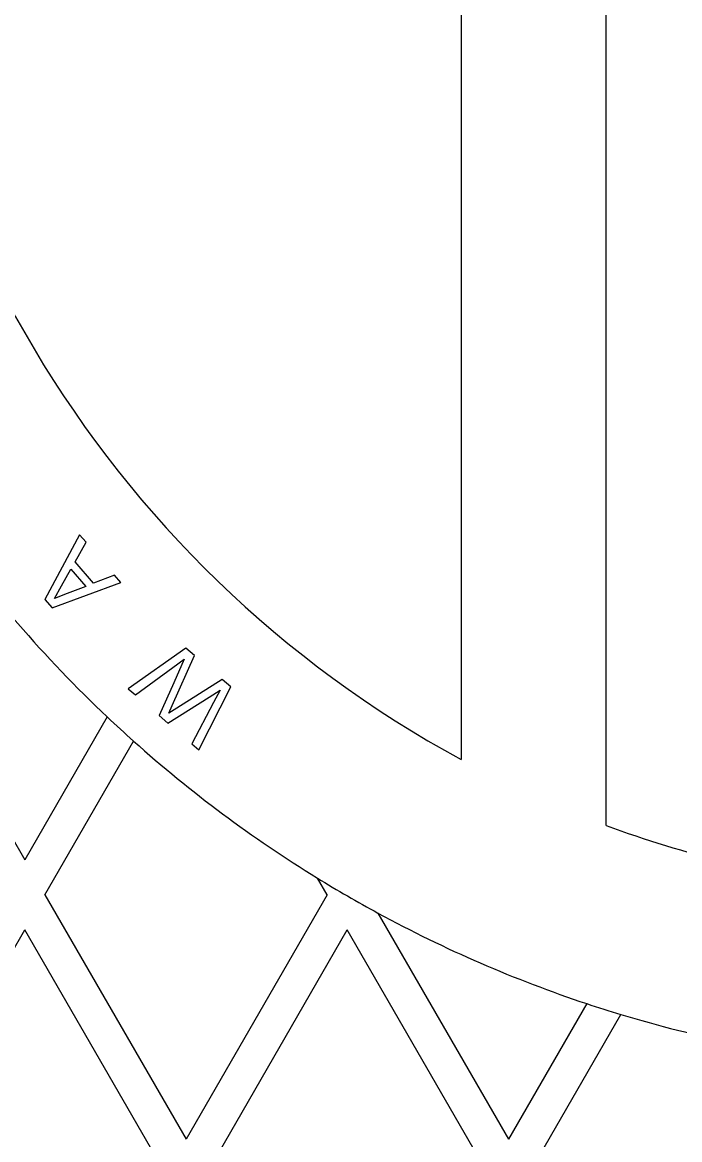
# Model space of a CAD drawing. Extents: x 99862 to 103151, y 100000 to 105076.
# Drawn here: x 100388.2 to 100405.86, y 101727.58 to 101757.58 of the extents above; entities that cross this region are included whole.
import ezdxf

# ---------------------------------------------------------------- set-up
doc = ezdxf.new("R2010")
doc.units = 0
for name, color, linetype in [('Level 10', 7, 'Continuous'), ('Level 11', 7, 'Continuous'), ('Level 12', 7, 'Continuous'), ('Level 19', 7, 'Continuous')]:
    doc.layers.add(name, color=color, linetype=linetype)

msp = doc.modelspace()

# ---------------------------------------------------------------- linework, layer by layer
at = {"layer": 'Level 10'}
msp.add_circle((100379.544, 101764.153), 90, dxfattribs=at)
at = {"layer": 'Level 11'}
for radius in [95.156, 94.688]:
    msp.add_circle((100379.544, 101764.153), radius, dxfattribs=at)
msp.add_arc((100379.544, 101764.153), 88.781, 186.72365, 293.27635, dxfattribs=at)
at = {"layer": 'Level 12'}
for p, q in [((100384.48, 101741.653), (100388.269, 101735.09)), ((100384.48, 101741.653), (100388.269, 101735.09)), ((100390.485, 101738.929), (100388.269, 101735.09)), ((100390.485, 101738.929), (100388.269, 101735.09)), ((100390.485, 101738.929), (100390.485, 101738.929)), ((100390.485, 101738.929), (100390.485, 101738.929)), ((100388.81, 101734.153), (100391.192, 101738.279)), ((100388.81, 101734.153), (100391.192, 101738.279)), ((100391.192, 101738.279), (100391.192, 101738.279)), ((100391.192, 101738.279), (100391.192, 101738.279)), ((100388.269, 101735.09), (100388.269, 101735.09)), ((100396.388, 101734.153), (100396.127, 101734.604)), ((100396.388, 101734.153), (100396.127, 101734.604)), ((100396.127, 101734.604), (100396.127, 101734.604)), ((100396.127, 101734.604), (100396.127, 101734.604)), ((100388.81, 101734.153), (100392.599, 101727.59)), ((100388.81, 101734.153), (100392.599, 101727.59)), ((100388.81, 101734.153), (100388.81, 101734.153)), ((100396.388, 101734.153), (100392.599, 101727.59)), ((100396.388, 101734.153), (100392.599, 101727.59)), ((100396.388, 101734.153), (100396.388, 101734.153)), ((100397.752, 101733.665), (100401.259, 101727.59)), ((100397.752, 101733.665), (100401.259, 101727.59)), ((100397.752, 101733.665), (100397.752, 101733.665)), ((100397.752, 101733.665), (100397.752, 101733.665)), ((100384.48, 101726.653), (100388.269, 101733.215)), ((100384.48, 101726.653), (100388.269, 101733.215)), ((100392.058, 101726.653), (100388.269, 101733.215)), ((100392.058, 101726.653), (100388.269, 101733.215)), ((100388.269, 101733.215), (100388.269, 101733.215)), ((100393.14, 101726.653), (100396.929, 101733.215)), ((100393.14, 101726.653), (100396.929, 101733.215)), ((100400.718, 101726.653), (100396.929, 101733.215)), ((100400.718, 101726.653), (100396.929, 101733.215)), ((100396.929, 101733.215), (100396.929, 101733.215)), ((100403.363, 101731.234), (100401.259, 101727.59)), ((100403.363, 101731.234), (100401.259, 101727.59)), ((100403.363, 101731.234), (100403.363, 101731.234)), ((100403.363, 101731.234), (100403.363, 101731.234)), ((100401.8, 101726.653), (100404.278, 101730.944)), ((100401.8, 101726.653), (100404.278, 101730.944)), ((100404.278, 101730.944), (100404.278, 101730.944)), ((100404.278, 101730.944), (100404.278, 101730.944)), ((100392.599, 101727.59), (100392.599, 101727.59)), ((100401.259, 101727.59), (100401.259, 101727.59))]:
    msp.add_line(p, q, dxfattribs=at)
msp.add_circle((100379.544, 101764.153), 93.75, dxfattribs=at)
for centre, radius, start, end in [((100379.609, 101764.153), 85.312, 188.69723, 293.87023), ((100414.296, 101764.153), 34.688, 215.1604, 226.6505), ((100414.296, 101764.153), 34.688, 226.6505, 228.237), ((100414.296, 101764.153), 34.688, 228.237, 238.4132), ((100414.296, 101764.153), 34.688, 238.4132, 241.5141), ((100414.296, 101764.153), 34.688, 241.5141, 251.6272), ((100414.296, 101764.153), 34.688, 251.6272, 253.2128), ((100414.296, 101764.153), 34.688, 253.2128, 258.4462)]:
    msp.add_arc(centre, radius, start, end, dxfattribs=at)
msp.add_open_spline([(100416.029, 101686), (100309.328, 101636.187), (100294.025, 101752.944), (100304.31, 101753.831), (100304.31, 101764.153), (100304.31, 101774.475), (100294.025, 101775.361), (100309.328, 101892.119), (100416.029, 101842.306), (100413.008, 101836.035), (100419.036, 101832.555), (100425.064, 101829.075), (100428.984, 101834.827), (100461.977, 101811.746), (100465.469, 101771.632), (100458.528, 101771.113), (100458.528, 101764.153), (100458.528, 101757.193), (100465.469, 101756.674), (100461.977, 101716.56), (100428.984, 101693.479), (100425.064, 101699.23), (100419.036, 101695.75), (100413.008, 101692.27), (100416.029, 101686)], degree=4, dxfattribs=at)
at = {"layer": 'Level 19'}
for p, q in [((100399.994, 101771.011), (100399.99, 101737.784)), ((100403.887, 101736.017), (100403.889, 101768.975)), ((100389.742, 101743.815), (100388.81, 101742.082)), ((100389.742, 101743.815), (100388.81, 101742.082)), ((100389.742, 101743.815), (100389.742, 101743.815)), ((100389.913, 101743.618), (100389.742, 101743.815)), ((100389.913, 101743.618), (100389.742, 101743.815)), ((100389.619, 101743.093), (100389.913, 101743.618)), ((100389.619, 101743.093), (100389.913, 101743.618)), ((100389.913, 101743.618), (100389.913, 101743.618)), ((100389.258, 101742.452), (100389.508, 101742.897)), ((100389.258, 101742.452), (100389.508, 101742.897)), ((100389.508, 101742.897), (100389.508, 101742.897)), ((100389.508, 101742.897), (100389.908, 101742.436)), ((100389.508, 101742.897), (100389.908, 101742.436)), ((100389.619, 101743.093), (100389.619, 101743.093)), ((100390.117, 101742.519), (100389.619, 101743.093)), ((100390.117, 101742.519), (100389.619, 101743.093)), ((100390.678, 101742.736), (100390.117, 101742.519)), ((100390.678, 101742.736), (100390.117, 101742.519)), ((100390.678, 101742.736), (100390.678, 101742.736)), ((100390.849, 101742.539), (100390.678, 101742.736)), ((100390.849, 101742.539), (100390.678, 101742.736)), ((100389.002, 101741.86), (100390.849, 101742.539)), ((100389.002, 101741.86), (100390.849, 101742.539)), ((100389.066, 101742.11), (100389.258, 101742.452)), ((100389.066, 101742.11), (100389.258, 101742.452)), ((100389.258, 101742.452), (100389.258, 101742.452)), ((100389.908, 101742.436), (100389.403, 101742.24)), ((100389.908, 101742.436), (100389.403, 101742.24)), ((100389.908, 101742.436), (100389.908, 101742.436)), ((100390.117, 101742.519), (100390.117, 101742.519)), ((100390.849, 101742.539), (100390.849, 101742.539)), ((100388.81, 101742.082), (100388.81, 101742.082)), ((100388.81, 101742.082), (100389.002, 101741.86)), ((100388.81, 101742.082), (100389.002, 101741.86)), ((100389.403, 101742.24), (100389.066, 101742.11)), ((100389.403, 101742.24), (100389.066, 101742.11)), ((100389.066, 101742.11), (100389.066, 101742.11)), ((100389.403, 101742.24), (100389.403, 101742.24)), ((100389.002, 101741.86), (100389.002, 101741.86)), ((100392.597, 101740.777), (100391.046, 101739.687)), ((100392.597, 101740.777), (100391.046, 101739.687)), ((100392.597, 101740.777), (100392.597, 101740.777)), ((100392.824, 101740.581), (100392.597, 101740.777)), ((100392.824, 101740.581), (100392.597, 101740.777)), ((100392.23, 101739.234), (100392.824, 101740.581)), ((100392.23, 101739.234), (100392.824, 101740.581)), ((100392.248, 101740.257), (100392.55, 101740.478)), ((100392.248, 101740.257), (100392.55, 101740.478)), ((100392.55, 101740.478), (100392.269, 101739.841)), ((100392.55, 101740.478), (100392.269, 101739.841)), ((100392.55, 101740.478), (100392.55, 101740.478)), ((100392.824, 101740.581), (100392.824, 101740.581)), ((100391.239, 101739.52), (100392.248, 101740.257)), ((100391.239, 101739.52), (100392.248, 101740.257)), ((100392.248, 101740.257), (100392.248, 101740.257)), ((100393.574, 101739.932), (100392.353, 101739.166)), ((100393.574, 101739.932), (100392.353, 101739.166)), ((100393.574, 101739.932), (100393.574, 101739.932)), ((100393.802, 101739.735), (100393.574, 101739.932)), ((100393.802, 101739.735), (100393.574, 101739.932)), ((100391.046, 101739.687), (100391.046, 101739.687)), ((100391.046, 101739.687), (100391.239, 101739.52)), ((100391.046, 101739.687), (100391.239, 101739.52)), ((100392.269, 101739.841), (100391.882, 101738.964)), ((100392.269, 101739.841), (100391.882, 101738.964)), ((100392.269, 101739.841), (100392.269, 101739.841)), ((100392.946, 101738.043), (100393.802, 101739.735)), ((100392.946, 101738.043), (100393.802, 101739.735)), ((100393.218, 101739.46), (100393.513, 101739.645)), ((100393.218, 101739.46), (100393.513, 101739.645)), ((100393.513, 101739.645), (100393.338, 101739.313)), ((100393.513, 101739.645), (100393.338, 101739.313)), ((100393.513, 101739.645), (100393.513, 101739.645)), ((100393.802, 101739.735), (100393.802, 101739.735)), ((100391.239, 101739.52), (100391.239, 101739.52)), ((100392.112, 101738.765), (100393.218, 101739.46)), ((100392.112, 101738.765), (100393.218, 101739.46)), ((100393.338, 101739.313), (100392.753, 101738.21)), ((100393.338, 101739.313), (100392.753, 101738.21)), ((100393.218, 101739.46), (100393.218, 101739.46)), ((100393.338, 101739.313), (100393.338, 101739.313)), ((100391.882, 101738.964), (100391.882, 101738.964)), ((100391.882, 101738.964), (100392.112, 101738.765)), ((100391.882, 101738.964), (100392.112, 101738.765)), ((100392.141, 101739.033), (100392.23, 101739.234)), ((100392.141, 101739.033), (100392.23, 101739.234)), ((100392.353, 101739.166), (100392.141, 101739.033)), ((100392.353, 101739.166), (100392.141, 101739.033)), ((100392.141, 101739.033), (100392.141, 101739.033)), ((100392.23, 101739.234), (100392.23, 101739.234)), ((100392.353, 101739.166), (100392.353, 101739.166)), ((100392.112, 101738.765), (100392.112, 101738.765)), ((100392.753, 101738.21), (100392.753, 101738.21)), ((100392.753, 101738.21), (100392.946, 101738.043)), ((100392.753, 101738.21), (100392.946, 101738.043)), ((100392.946, 101738.043), (100392.946, 101738.043)), ((100399.99, 101737.784), (100399.99, 101737.784)), ((100403.887, 101736.017), (100403.887, 101736.017))]:
    msp.add_line(p, q, dxfattribs=at)
for radius, start, end in [(30, 118.4816, 241.5184), (34.688, 215.1604, 226.6505), (34.688, 226.6505, 228.237), (34.688, 228.237, 238.4132), (30, 249.6979, 262.516), (34.688, 238.4132, 241.5141), (34.688, 241.5141, 251.6272), (34.688, 251.6272, 253.2128), (34.688, 253.2128, 258.4462)]:
    msp.add_arc((100414.296, 101764.153), radius, start, end, dxfattribs=at)

doc.saveas('drawing.dxf')
